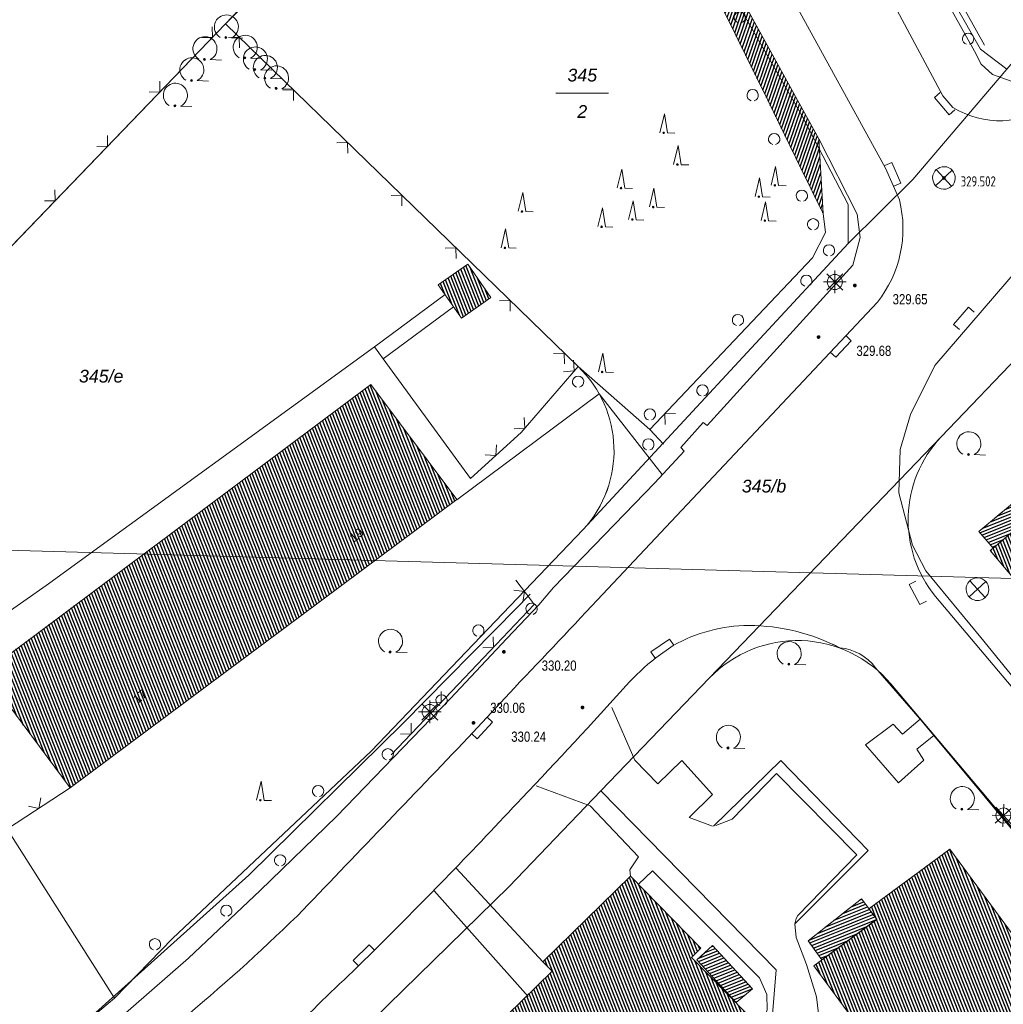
# Model space of a CAD drawing. Header units: metres. Extents: x 345144 to 348639, y 5629211 to 5635235.
# Tile 937 of 1056: x 347574 to 347639, y 5630916 to 5630982. Entities that reach past the tile are written whole.
import ezdxf
from ezdxf.enums import TextEntityAlignment as Align

# ---------------------------------------------------------------- set-up
doc = ezdxf.new("R2010")
doc.units = ezdxf.units.M
doc.header["$MEASUREMENT"] = 0
doc.linetypes.add('4_4', pattern=[1.4, 0.7, -0.7])
for name, color, linetype in [('011 Gebäude', 7, 'Continuous'), ('028 Geländeform', 7, 'Continuous'), ('028 Geländeform Ausg.', 7, 'Continuous'), ('065-066 Ver_Entsorgung', 7, 'Continuous'), ('065-066 Ver_Entsorgung Ausg.', 7, 'Continuous'), ('081-083 Topographie', 7, 'Continuous'), ('AX Flurstück', 7, 'Continuous'), ('AX Gebäude', 7, 'Continuous'), ('Blatt', 7, 'Continuous'), ('Definitionslinie', 7, 'Continuous'), ('Präsentationsobjekt -Text (punktförmig)', 7, 'Continuous')]:
    doc.layers.add(name, color=color, linetype=linetype)
doc.styles.add('ARIAL', font='arial.ttf', dxfattribs={"height": 1})
doc.styles.add('ARIALIT', font='ariali.ttf', dxfattribs={"height": 1})
doc.styles.add('DIN-6776-IT', font='txt', dxfattribs={"height": 1})
pattern_1 = [(201.882352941, (0, 0), (0.074540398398, -0.185590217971), [])]
pattern_2 = [(111.5294117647, (0, 0), (-0.186045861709, -0.07339575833), [])]

# ---------------------------------------------------------------- blocks, each defined once
blk = doc.blocks.new('alk_3504_nrw')
at = {"color": 134, "lineweight": 5, "true_color": 0x00b2b2, "flags": 128}
for points in [[(-0.729333, -0.684), (-0.707333, -0.707333), (0.707333, 0.707333)], [(-0.707333, 0.707333), (0.707333, -0.707333)]]:
    blk.add_lwpolyline(points, dxfattribs=at)
at = {"color": 134, "lineweight": 5, "true_color": 0x00b2b2}
for start, end in [(90, -90), (-90, 90)]:
    blk.add_arc((0, 0), 1, start, end, dxfattribs=at)
blk = doc.blocks.new('alk_5742_nrw')
at = {"color": 134, "lineweight": 5, "true_color": 0x00b2b2, "flags": 128}
for points in [[(0, -1), (0, 1)], [(1, 0), (-1, 0)], [(0.707333, -0.707333), (-0.707333, 0.707333)], [(-0.707333, -0.707333), (0.707333, 0.707333)]]:
    blk.add_lwpolyline(points, dxfattribs=at)
at = {"color": 134, "lineweight": 5, "true_color": 0x00b2b2}
for start, end in [(0, 180), (180, 0)]:
    blk.add_arc((0, 0), 0.666667, start, end, dxfattribs=at)
blk = doc.blocks.new('alk_043x_nrw')
h = blk.add_hatch(color=7)
edge = h.paths.add_edge_path(flags=0)
edge.add_arc((0, 0), 1, 180, 360, ccw=False)
edge.add_arc((0, 0), 1, 0, 180, ccw=False)
blk = doc.blocks.new('alk_7200_nrwx2')
at = {"true_color": 0x2e2e2e}
h = blk.add_hatch(color=250, dxfattribs=at)
edge = h.paths.add_edge_path(flags=0)
edge.add_arc((-0.020544, -0.388118), 0.055525, 180, 360, ccw=False)
edge.add_arc((-0.020544, -0.388118), 0.055525, 0, 180, ccw=False)
at = {"color": 250, "lineweight": 5, "true_color": 0x2e2e2e, "flags": 128}
blk.add_lwpolyline([(-0.298168, -0.388118), (-0.020544, 1), (0.257079, -0.388118), (0.812326, -0.388118)], dxfattribs=at)
blk.add_lwpolyline([(-0.298168, -0.388118), (-0.020544, 1), (0.257079, -0.388118), (0.812326, -0.388118)], dxfattribs=at)
at = {"color": 250, "lineweight": 5, "true_color": 0x2e2e2e}
for start, end in [(0, 180), (180, 0)]:
    blk.add_arc((-0.020544, -0.388118), 0.055525, start, end, dxfattribs=at)
blk = doc.blocks.new('alk_7100_nrwx2')
at = {"true_color": 0x2e2e2e}
h = blk.add_hatch(color=250, dxfattribs=at)
edge = h.paths.add_edge_path(flags=0)
edge.add_arc((0.024073, -0.597267), 0.057254, 180, 360, ccw=False)
edge.add_arc((0.024073, -0.597267), 0.057255, 0, 180, ccw=False)
at = {"color": 250, "lineweight": 5, "true_color": 0x2e2e2e, "flags": 128}
blk.add_lwpolyline([(0.349382, -0.597267), (1, -0.597267)], dxfattribs=at)
at = {"color": 250, "lineweight": 5, "true_color": 0x2e2e2e}
for centre, radius, start, end in [((0.024073, 0.012362), 0.690995, -61.9148169, -118.0851831), ((0.024073, -0.597267), 0.057255, 0, 180), ((0.024073, -0.597267), 0.057254, 180, 0)]:
    blk.add_arc(centre, radius, start, end, dxfattribs=at)
blk = doc.blocks.new('swc_strasseneinlauf')
at = {"color": 7, "lineweight": 5, "flags": 128}
blk.add_lwpolyline([(-1, 0), (-1, -0.666667), (1, -0.666667), (1, 0)], dxfattribs=at)

msp = doc.modelspace()

# ---------------------------------------------------------------- hatches: boundary and pattern name
at = {"layer": '011 Gebäude', "true_color": 0x8f8f8f}
h = msp.add_hatch(dxfattribs=at)
h.set_pattern_fill('_USER', color=252, scale=0.2, angle=201.88235294, style=0, pattern_type=0)
h.set_pattern_definition(pattern_1)
h.paths.add_polyline_path([(347641.053, 5630948.965), (347638.2, 5630946.524), (347638.2, 5630946.524), (347637.256, 5630947.628), (347637.256, 5630947.628), (347640.106, 5630950.024), (347640.106, 5630950.024)], flags=0)
h = msp.add_hatch(dxfattribs=at)
h.set_pattern_fill('_USER', color=252, scale=0.2, angle=201.88235294, style=0, pattern_type=0)
h.set_pattern_definition(pattern_1)
h.paths.add_polyline_path([(347626.858, 5630919.283), (347625.962, 5630920.558), (347625.962, 5630920.558), (347629.48, 5630923.336), (347629.48, 5630923.336), (347629.966, 5630922.676), (347629.966, 5630922.676), (347630.487, 5630921.97), (347630.487, 5630921.97)], flags=0)
h = msp.add_hatch(dxfattribs=at)
h.set_pattern_fill('_USER', color=252, scale=0.2, angle=201.88235294, style=0, pattern_type=0)
h.set_pattern_definition(pattern_1)
h.paths.add_polyline_path([(347618.594, 5630919.28), (347619.623, 5630920.233), (347619.623, 5630920.233), (347622.26, 5630917.372), (347622.26, 5630917.372), (347621.19, 5630916.458), (347621.19, 5630916.458)], flags=0)
at = {"layer": '028 Geländeform', "true_color": 0xb27500}
h = msp.add_hatch(dxfattribs=at)
h.set_pattern_fill('_USER', color=44, scale=0.2, angle=250.95521515, style=0, pattern_type=0)
h.set_pattern_definition([(250.9552151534, (0, 0), (0.1890527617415, -0.065261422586), [])])
h.paths.add_polyline_path([(347626.948, 5630968.682), (347625.478, 5630971.683), (347625.478, 5630971.683), (347623.274, 5630976.182), (347623.274, 5630976.182), (347618.237, 5630986.466), (347618.237, 5630986.466), (347609.874, 5631001.358), (347609.874, 5631001.358), (347609.502, 5631001.123), (347609.502, 5631001.123), (347607.04, 5630999.546), (347607.04, 5630999.546), (347609.657, 5631003.729), (347609.657, 5631003.729), (347609.801, 5631003.478), (347609.801, 5631003.478), (347611.46, 5631000.589), (347611.46, 5631000.589), (347620.044, 5630985.637), (347620.044, 5630985.637), (347626.649, 5630973.621), (347626.649, 5630973.621)], flags=0)
at = {"layer": 'AX Gebäude', "true_color": 0x4f4f4f}
h = msp.add_hatch(dxfattribs=at)
h.set_pattern_fill('_USER', color=251, scale=0.2, angle=111.52941176, style=0, pattern_type=0)
h.set_pattern_definition(pattern_2)
h.paths.add_polyline_path([(347603.418, 5630965.319), (347604.961, 5630963.126), (347603.015, 5630961.758), (347601.472, 5630963.951)], flags=0)
h = msp.add_hatch(dxfattribs=at)
h.set_pattern_fill('_USER', color=251, scale=0.2, angle=111.52941176, style=0, pattern_type=0)
h.set_pattern_definition(pattern_2)
h.paths.add_polyline_path([(347597.016, 5630957.362), (347602.697, 5630949.742), (347577.114, 5630930.668), (347571.433, 5630938.288)], flags=0)
h = msp.add_hatch(dxfattribs=at)
h.set_pattern_fill('_USER', color=251, scale=0.2, angle=111.52941176, style=0, pattern_type=0)
h.set_pattern_definition(pattern_2)
h.paths.add_polyline_path([(347659.215, 5630938.285), (347651.475, 5630930.434), (347645.403, 5630937.598), (347644.74, 5630937.035), (347640.051, 5630942.559), (347640.725, 5630943.142), (347638.004, 5630946.374), (347638.197, 5630946.54), (347641.933, 5630949.717), (347641.38, 5630950.39), (347646.447, 5630954.677), (347651.66, 5630948.502), (347651.033, 5630947.976), (347654.587, 5630943.71), (347655.27, 5630944.272), (347659.777, 5630938.936)], flags=0)
h = msp.add_hatch(dxfattribs=at)
h.set_pattern_fill('_USER', color=251, scale=0.2, angle=111.52941176, style=0, pattern_type=0)
h.set_pattern_definition(pattern_2)
h.paths.add_polyline_path([(347639.46, 5630919.602), (347642.699, 5630915.133), (347643.411, 5630915.645), (347647.564, 5630909.992), (347646.893, 5630909.502), (347652.304, 5630902.025), (347653.015, 5630902.536), (347655.224, 5630899.534), (347645.693, 5630892.537), (347642.46, 5630896.941), (347642.75, 5630897.179), (347639.162, 5630901.563), (347639.075, 5630901.571), (347633.108, 5630909.619), (347632.448, 5630909.135), (347628.142, 5630914.964), (347628.842, 5630915.481), (347626.33, 5630918.89), (347630.494, 5630921.958), (347629.966, 5630922.675), (347635.32, 5630926.61), (347640.129, 5630920.091)], flags=0)
h = msp.add_hatch(dxfattribs=at)
h.set_pattern_fill('_USER', color=251, scale=0.2, angle=111.52941176, style=0, pattern_type=0)
h.set_pattern_definition(pattern_2)
h.paths.add_polyline_path([(347605.044, 5630914.651), (347609.007, 5630918.537), (347608.399, 5630919.158), (347614.193, 5630924.817), (347618.852, 5630920.054), (347618.227, 5630919.443), (347621.84, 5630915.75), (347618.803, 5630912.779), (347619.402, 5630912.167), (347614.223, 5630907.094), (347613.618, 5630907.709), (347606.449, 5630900.715), (347606.18, 5630900.986), (347602.084, 5630896.96), (347602.343, 5630896.699), (347598.415, 5630892.866), (347590.153, 5630901.317), (347592.82, 5630903.93), (347593.426, 5630903.315), (347600.02, 5630909.791), (347599.427, 5630910.397), (347604.429, 5630915.277)], flags=0)

# ---------------------------------------------------------------- linework, layer by layer
at = {"layer": '011 Gebäude', "color": 251, "linetype": 'Continuous', "lineweight": 13, "true_color": 0x4f4f4f, "flags": 128}
for points in [[(347641.053, 5630948.965), (347638.2, 5630946.524), (347638.2, 5630946.524), (347637.256, 5630947.628), (347637.256, 5630947.628), (347640.106, 5630950.024), (347640.106, 5630950.024), (347641.053, 5630948.965)], [(347626.858, 5630919.283), (347625.962, 5630920.558), (347625.962, 5630920.558), (347629.48, 5630923.336), (347629.48, 5630923.336), (347629.966, 5630922.676), (347629.966, 5630922.676), (347630.487, 5630921.97), (347630.487, 5630921.97), (347626.858, 5630919.283)], [(347618.594, 5630919.28), (347619.623, 5630920.233), (347619.623, 5630920.233), (347622.26, 5630917.372), (347622.26, 5630917.372), (347621.19, 5630916.458), (347621.19, 5630916.458), (347618.594, 5630919.28)]]:
    msp.add_lwpolyline(points, dxfattribs=at)
at = {"layer": '081-083 Topographie', "color": 7, "linetype": 'Continuous', "lineweight": 5, "flags": 128}
for points in [[(347631.996, 5630969.572), (347631.078, 5630971.685), (347631.078, 5630971.685), (347619.017, 5630993.619), (347619.017, 5630993.619), (347612.94, 5631004.465), (347612.94, 5631004.465), (347604.327, 5631019.087), (347604.327, 5631019.087), (347596.158, 5631032.126), (347596.158, 5631032.126), (347581.297, 5631055.771), (347581.297, 5631055.771), (347571.498, 5631070.376), (347571.498, 5631070.376), (347569.412, 5631073.488), (347569.412, 5631073.488), (347554.327, 5631096.194), (347554.327, 5631096.194), (347545.18, 5631109.15)], [(347629.459, 5630993.411), (347630.875, 5630990.34), (347630.875, 5630990.34), (347636.96, 5630979.412), (347636.96, 5630979.412), (347637.393, 5630978.558), (347637.393, 5630978.558), (347638.144, 5630977.874), (347638.144, 5630977.874), (347639.382, 5630977.428), (347639.382, 5630977.428), (347641.212, 5630978.746), (347641.212, 5630978.746), (347644.526, 5630982.251), (347644.526, 5630982.251), (347674.672, 5631017.913)], [(347587.385, 5630981.223), (347603.895, 5630997.619), (347603.895, 5630997.619), (347609.657, 5631003.729)], [(347632.483, 5630992.961), (347632.051, 5630992.348), (347632.051, 5630992.348), (347631.719, 5630991.618), (347631.719, 5630991.618), (347631.676, 5630991.114), (347631.676, 5630991.114), (347631.715, 5630990.569), (347631.715, 5630990.569), (347631.894, 5630990.111), (347631.894, 5630990.111), (347637.628, 5630979.822)], [(347597.245, 5630959.852), (347575.53, 5630944.069), (347575.53, 5630944.069), (347558.451, 5630932.096), (347558.451, 5630932.096), (347540.497, 5630920.936), (347540.497, 5630920.936), (347535.714, 5630928.421), (347535.714, 5630928.421), (347538.319, 5630930.06), (347538.319, 5630930.06), (347534.627, 5630935.627), (347534.627, 5630935.627), (347503.932, 5630981.911), (347503.932, 5630981.911), (347518.803, 5630991.738)], [(347627.455, 5630990.329), (347634.875, 5630976.454), (347634.875, 5630976.454), (347635.532, 5630975.699)], [(347618.237, 5630986.466), (347623.274, 5630976.182), (347623.274, 5630976.182), (347625.478, 5630971.683), (347625.478, 5630971.683), (347626.948, 5630968.682), (347626.948, 5630968.682), (347627.1, 5630967.421), (347627.1, 5630967.421), (347626.234, 5630965.744), (347626.234, 5630965.744), (347617.469, 5630956.479)], [(347558.24, 5630951.046), (347558.979, 5630951.747), (347558.979, 5630951.747), (347564.84, 5630957.829), (347564.84, 5630957.829), (347587.385, 5630981.223)], [(347587.385, 5630981.223), (347610.724, 5630958.545), (347610.724, 5630958.545), (347606.955, 5630954.186), (347606.955, 5630954.186), (347603.606, 5630951.15)], [(347652.253, 5630979.394), (347643.348, 5630969.072), (347643.348, 5630969.072), (347639.102, 5630964.151), (347639.102, 5630964.151), (347634.331, 5630958.621), (347634.331, 5630958.621), (347632.718, 5630955.38), (347632.718, 5630955.38), (347632.045, 5630953.052), (347632.045, 5630953.052), (347631.964, 5630950.196), (347631.964, 5630950.196), (347632.866, 5630946.722), (347632.866, 5630946.722), (347633.745, 5630945.028), (347633.745, 5630945.028), (347637.382, 5630940.62), (347637.382, 5630940.62), (347651.335, 5630923.508), (347651.335, 5630923.508), (347658.201, 5630914.646), (347658.201, 5630914.646), (347658.267, 5630914.561)], [(347589.681, 5630923.871), (347594.743, 5630928.781), (347594.743, 5630928.781), (347602.255, 5630936.569), (347602.255, 5630936.569), (347606.015, 5630940.559), (347606.015, 5630940.559), (347608.137, 5630942.781), (347608.137, 5630942.781), (347609.09, 5630943.932), (347609.09, 5630943.932), (347615.813, 5630950.864), (347615.813, 5630950.864), (347617.738, 5630952.952), (347617.738, 5630952.952), (347617.517, 5630953.195), (347617.517, 5630953.195), (347618.994, 5630954.839), (347618.994, 5630954.839), (347619.269, 5630954.643), (347619.269, 5630954.643), (347628.917, 5630965.267), (347628.917, 5630965.267), (347629.395, 5630967.099), (347629.395, 5630967.099), (347629.194, 5630968.633), (347629.194, 5630968.633), (347626.649, 5630973.621)], [(347597.245, 5630959.852), (347601.919, 5630963.316)], [(347612.343, 5630943.472), (347630.535, 5630962.808)], [(347597.828, 5630959.057), (347602.485, 5630962.512)], [(347597.245, 5630959.852), (347597.828, 5630959.057)], [(347610.724, 5630958.545), (347615.483, 5630954.381), (347615.483, 5630954.381), (347616.372, 5630953.422)], [(347615.483, 5630954.381), (347617.469, 5630956.479)], [(347549.515, 5630894.815), (347564.226, 5630904.647), (347564.226, 5630904.647), (347577.507, 5630914.63), (347577.507, 5630914.63), (347588.936, 5630924.888), (347588.936, 5630924.888), (347599.149, 5630934.943), (347599.149, 5630934.943), (347606.668, 5630942.59), (347606.668, 5630942.59), (347607.413, 5630943.349), (347607.413, 5630943.349), (347607.552, 5630943.49)], [(347617.012, 5630940.082), (347615.87, 5630939.27)], [(347654.953, 5630908.296), (347653.772, 5630909.813), (347653.772, 5630909.813), (347650.561, 5630913.941), (347650.561, 5630913.941), (347644.951, 5630921.058), (347644.951, 5630921.058), (347643.622, 5630922.744), (347643.622, 5630922.744), (347641.075, 5630925.977), (347641.075, 5630925.977), (347634.267, 5630934.129), (347634.267, 5630934.129), (347633.364, 5630935.212), (347633.364, 5630935.212), (347630.402, 5630938.619)], [(347603.44, 5630933.997), (347606.509, 5630937.3)], [(347612.965, 5630935.989), (347614.486, 5630932.5), (347614.486, 5630932.5), (347616.003, 5630930.941), (347616.003, 5630930.941), (347617.601, 5630932.485), (347617.601, 5630932.485), (347619.614, 5630930.232), (347619.614, 5630930.232), (347618.069, 5630928.701), (347618.069, 5630928.701), (347619.614, 5630928.125)], [(347634.267, 5630934.129), (347633.146, 5630933.229), (347633.146, 5630933.229), (347633.618, 5630932.505), (347633.618, 5630932.505), (347631.928, 5630930.996), (347631.928, 5630930.996), (347629.747, 5630933.524), (347629.747, 5630933.524), (347631.579, 5630934.891), (347631.579, 5630934.891), (347632.194, 5630934.234), (347632.194, 5630934.234), (347633.364, 5630935.212)], [(347619.682, 5630928.141), (347624.137, 5630932.484), (347624.137, 5630932.484), (347629.934, 5630926.532), (347629.934, 5630926.532), (347625.066, 5630921.669)], [(347619.848, 5630928.179), (347620.925, 5630928.609), (347620.925, 5630928.609), (347623.854, 5630931.616), (347623.854, 5630931.616), (347629.175, 5630926.246), (347629.175, 5630926.246), (347625.273, 5630922.227), (347625.273, 5630922.227), (347625.158, 5630922.016), (347625.158, 5630922.016), (347625.066, 5630921.669)], [(347572.969, 5630927.951), (347577.101, 5630930.678)], [(347614.193, 5630924.817), (347614.141, 5630925.249), (347614.141, 5630925.249), (347614.714, 5630926.109), (347614.714, 5630926.109), (347611.535, 5630929.477), (347611.535, 5630929.477), (347607.941, 5630930.795)], [(347602.656, 5630925.345), (347608.399, 5630919.159)], [(347614.705, 5630924.281), (347615.641, 5630925.186), (347615.641, 5630925.186), (347622.742, 5630918.101), (347622.742, 5630918.101), (347623.212, 5630917.004), (347623.212, 5630917.004), (347623.237, 5630915.987), (347623.237, 5630915.987), (347622.722, 5630914.564), (347622.722, 5630914.564), (347621.532, 5630915.446)], [(347550.14, 5630893.817), (347560.046, 5630900.153), (347560.046, 5630900.153), (347565.573, 5630903.902), (347565.573, 5630903.902), (347569.673, 5630906.874), (347569.673, 5630906.874), (347575.073, 5630911.012), (347575.073, 5630911.012), (347579.902, 5630915.021), (347579.902, 5630915.021), (347584.934, 5630919.406), (347584.934, 5630919.406), (347589.681, 5630923.871)], [(347601.194, 5630923.851), (347607.411, 5630916.859)], [(347625.066, 5630921.669), (347625.159, 5630920.768), (347625.159, 5630920.768), (347625.851, 5630918.979), (347625.851, 5630918.979), (347626.496, 5630916.838), (347626.496, 5630916.838), (347626.787, 5630914.44)], [(347597.344, 5630920.024), (347596.1, 5630918.799)]]:
    msp.add_lwpolyline(points, dxfattribs=at)
at = {"layer": '081-083 Topographie', "color": 7, "linetype": 'Continuous', "lineweight": 5}
for centre, radius, start, end in [((347638.661, 5630980.786), 5.972287, -121.59556078, -54.99540494), ((347624.379, 5630967.677), 7.84879, -38.34172965, 13.97073832), ((347256.357, 5631274.069), 485.818672, -43.88387104, -42.88223706), ((347622.06, 5630931.155), 10.255053, 90.18437389, 119.48709673), ((347622.026, 5630928.332), 13.078605, 62.5297661, 89.99561892), ((347627.773, 5630936.684), 3.264332, 36.35385991, 84.97400348), ((347624.826, 5630927.67), 14.655031, 127.67061636, 138.1697093), ((347378.717, 5631148.441), 315.964555, -43.73778941, -41.89648796), ((341379.246, 5636886.646), 8612.468996, -43.83112904, -43.7225092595), ((347354.109, 5631165.357), 345.472412, -45.246037, -42.94319408), ((347499.103, 5631017.816), 133.406985, -50.26822473, -45.77959167), ((347770.026, 5630735.228), 252.880536, 133.45457788, 134.90114991)]:
    msp.add_arc(centre, radius, start, end, dxfattribs=at)
at = {"layer": 'AX Flurstück', "color": 8, "linetype": 'Continuous', "lineweight": 13, "true_color": 0x808080, "flags": 128}
for points in [[(347632.888, 5630970.938), (347628.609, 5630966.688), (347628.601, 5630969.262), (347625.54, 5630975.172), (347618.935, 5630986.645), (347609.273, 5631004.2), (347604.86, 5631011.854), (347594.527, 5631028.935), (347591.335, 5631033.868), (347590.073, 5631035.81), (347567.306, 5631070.728), (347542.183, 5631109.263), (347528.753, 5631128.259), (347515.469, 5631146.562), (347466.217, 5631207.86)], [(347507.077, 5631174.492), (347515.417, 5631163.756), (347519.335, 5631158.713), (347531.644, 5631142.953), (347543.644, 5631126.996), (347548.092, 5631120.711), (347555.228, 5631110.655), (347566.608, 5631094.192), (347569.862, 5631089.316), (347577.742, 5631077.619), (347585.988, 5631065.056), (347592.549, 5631054.883), (347596.802, 5631048.246), (347607.36, 5631031.276), (347611.634, 5631024.137), (347613.658, 5631020.763), (347617.604, 5631014.189), (347624.367, 5631002.346), (347627.515, 5630996.825), (347637.357, 5630979.544), (347639.098, 5630978.232), (347632.888, 5630970.938)], [(347655.201, 5631040.126), (347675.941, 5631021.886), (347668.806, 5631013.169), (347639.098, 5630978.232), (347637.357, 5630979.544), (347627.515, 5630996.825), (347624.367, 5631002.346), (347655.201, 5631040.126)], [(347533.332, 5630989.923), (347591.335, 5631033.868), (347594.527, 5631028.935), (347604.86, 5631011.854), (347609.273, 5631004.2), (347587.384, 5630981.222), (347558.979, 5630951.746), (347533.332, 5630989.923)], [(347611.064, 5630947.77), (347628.609, 5630966.688), (347632.888, 5630970.938), (347639.098, 5630978.232), (347668.806, 5631013.169)], [(347678.682, 5631004.783), (347658.601, 5630981.172), (347640.296, 5630959.67), (347634.747, 5630953.892), (347619.419, 5630937.943), (347612.241, 5630930.48), (347606.16, 5630924.152), (347592.103, 5630910.404), (347582.989, 5630902.589), (347577.159, 5630898.204), (347560.159, 5630886.944), (347543.362, 5630877.339), (347520.298, 5630866.617), (347503.744, 5630859.624), (347501.09, 5630858.503), (347487.304, 5630853.908), (347473.627, 5630849.358)], [(347610.723, 5630958.544), (347587.384, 5630981.222), (347609.273, 5631004.2)], [(347609.273, 5631004.2), (347618.935, 5630986.645), (347625.54, 5630975.172), (347628.601, 5630969.262), (347628.609, 5630966.688), (347611.064, 5630947.77)], [(347611.064, 5630947.77), (347597.04, 5630933.098), (347583.88, 5630920.703), (347580.033, 5630916.758), (347558.24, 5630951.045), (347558.979, 5630951.746), (347587.384, 5630981.222)], [(347587.384, 5630981.222), (347610.723, 5630958.544)], [(347658.601, 5630981.172), (347680.149, 5630977.825), (347710.027, 5630952.895), (347706.011, 5630949.856), (347657.828, 5630914.369), (347648.576, 5630926.532), (347634.388, 5630943.329)], [(347634.747, 5630953.892), (347640.296, 5630959.67), (347658.601, 5630981.172)], [(347619.419, 5630937.943), (347634.747, 5630953.892)], [(347558.24, 5630951.045), (347580.033, 5630916.758), (347575.439, 5630912.877), (347569.858, 5630908.57), (347554.343, 5630897.964), (347546.902, 5630893.377), (347524.36, 5630928.996), (347550.231, 5630945.777), (347551.507, 5630943.944), (347558.24, 5630951.045)], [(347569.858, 5630908.57), (347575.439, 5630912.877), (347580.033, 5630916.758), (347583.88, 5630920.703), (347597.04, 5630933.098), (347611.064, 5630947.77)], [(347634.388, 5630943.329), (347648.576, 5630926.532), (347657.828, 5630914.369), (347660.586, 5630911.064), (347665.519, 5630904.373), (347672.942, 5630894.306), (347680.332, 5630884.285), (347682.062, 5630881.793), (347687.946, 5630873.899), (347692.611, 5630867.806), (347696.097, 5630863.461), (347703.897, 5630853.708), (347712.615, 5630843.438), (347714.755, 5630840.919), (347721.474, 5630833.401), (347726.69, 5630827.546), (347730.481, 5630823.569), (347739.26, 5630814.297), (347740.611, 5630812.821), (347750.452, 5630803.065)], [(347631.432, 5630937.545), (347643.861, 5630922.791), (347655.698, 5630907.49), (347662.056, 5630898.717), (347627.864, 5630873.638), (347610.508, 5630897.168), (347623.096, 5630909.495), (347623.838, 5630918.631), (347612.241, 5630930.48), (347619.419, 5630937.943)], [(347699.204, 5630850.026), (347692.051, 5630858.933), (347687.899, 5630864.125), (347684.716, 5630868.307), (347677.221, 5630878.388), (347669.595, 5630888.484), (347662.056, 5630898.717), (347655.698, 5630907.49), (347643.861, 5630922.791), (347631.432, 5630937.545)], [(347592.103, 5630910.404), (347606.16, 5630924.152), (347612.241, 5630930.48), (347623.838, 5630918.631), (347623.096, 5630909.495), (347610.508, 5630897.168), (347627.864, 5630873.638), (347614.569, 5630863.871), (347611.941, 5630867.42), (347604.184, 5630877.962), (347602.316, 5630880.5), (347582.989, 5630902.589), (347592.103, 5630910.404)]]:
    msp.add_lwpolyline(points, dxfattribs=at)
at = {"layer": 'AX Flurstück', "color": 8, "linetype": 'Continuous', "lineweight": 13, "true_color": 0x808080}
for centre, radius, start, end in [((347605.421, 5630952.984), 7.68276, -42.7372102, 46.36066397), ((347605.421, 5630952.984), 7.683049, -42.7372102, 46.36066397), ((347640.571, 5630948.406), 8.000948, 136.71177818, -140.60981442), ((347640.571, 5630948.406), 8.000339, 136.71177818, -140.60981442), ((347625.246, 5630932.323), 8.095575, 40.16986099, 136.03598618), ((347625.246, 5630932.323), 8.095423, 40.16986099, 136.03598618)]:
    msp.add_arc(centre, radius, start, end, dxfattribs=at)
at = {"layer": 'AX Gebäude', "color": 7, "linetype": 'Continuous', "lineweight": 5, "flags": 128}
for points in [[(347603.418, 5630965.319), (347604.961, 5630963.126), (347603.015, 5630961.758), (347601.472, 5630963.951), (347603.418, 5630965.319)], [(347597.016, 5630957.362), (347602.697, 5630949.742), (347577.114, 5630930.668), (347571.433, 5630938.288), (347597.016, 5630957.362)], [(347659.215, 5630938.285), (347651.475, 5630930.434), (347645.403, 5630937.598), (347644.74, 5630937.035), (347640.051, 5630942.559), (347640.725, 5630943.142), (347638.004, 5630946.374), (347638.197, 5630946.54), (347641.933, 5630949.717), (347641.38, 5630950.39), (347646.447, 5630954.677), (347651.66, 5630948.502), (347651.033, 5630947.976), (347654.587, 5630943.71), (347655.27, 5630944.272), (347659.777, 5630938.936), (347659.215, 5630938.285)], [(347639.46, 5630919.602), (347642.699, 5630915.133), (347643.411, 5630915.645), (347647.564, 5630909.992), (347646.893, 5630909.502), (347652.304, 5630902.025), (347653.015, 5630902.536), (347655.224, 5630899.534), (347645.693, 5630892.537), (347642.46, 5630896.941), (347642.75, 5630897.179), (347639.162, 5630901.563), (347639.075, 5630901.571), (347633.108, 5630909.619), (347632.448, 5630909.135), (347628.142, 5630914.964), (347628.842, 5630915.481), (347626.33, 5630918.89), (347630.494, 5630921.958), (347629.966, 5630922.675), (347635.32, 5630926.61), (347640.129, 5630920.091), (347639.46, 5630919.602)], [(347605.044, 5630914.651), (347609.007, 5630918.537), (347608.399, 5630919.158), (347614.193, 5630924.817), (347618.852, 5630920.054), (347618.227, 5630919.443), (347621.84, 5630915.75), (347618.803, 5630912.779), (347619.402, 5630912.167), (347614.223, 5630907.094), (347613.618, 5630907.709), (347606.449, 5630900.715), (347606.18, 5630900.986), (347602.084, 5630896.96), (347602.343, 5630896.699), (347598.415, 5630892.866), (347590.153, 5630901.317), (347592.82, 5630903.93), (347593.426, 5630903.315), (347600.02, 5630909.791), (347599.427, 5630910.397), (347604.429, 5630915.277), (347605.044, 5630914.651)]]:
    msp.add_lwpolyline(points, dxfattribs=at)
at = {"layer": 'Blatt', "color": 205, "linetype": 'Continuous', "lineweight": 5, "true_color": 0x873099, "flags": 128}
for points in [[(347374.708, 5630951.97), (347381.745, 5631201.846), (347881.503, 5631187.771), (347874.464, 5630937.896), (347374.708, 5630951.97)], [(347367.669, 5630702.092), (347374.708, 5630951.97), (347874.464, 5630937.896), (347867.426, 5630688.019), (347367.669, 5630702.092)]]:
    msp.add_lwpolyline(points, dxfattribs=at)
at = {"layer": 'Definitionslinie', "color": 7, "linetype": 'Continuous', "lineweight": 5, "flags": 128}
for points in [[(347587.385, 5630981.223), (347603.895, 5630997.619)], [(347619.017, 5630993.619), (347631.078, 5630971.685)], [(347627.455, 5630990.329), (347634.875, 5630976.454)], [(347630.875, 5630990.34), (347636.96, 5630979.412)], [(347564.84, 5630957.829), (347587.385, 5630981.223)], [(347585.814, 5630980.314), (347586.521, 5630980.327), (347586.508, 5630981.034)], [(347585.814, 5630980.314), (347586.521, 5630980.327), (347586.508, 5630981.034)], [(347587.385, 5630981.223), (347610.724, 5630958.545)], [(347588.307, 5630979.63), (347588.297, 5630980.337), (347587.59, 5630980.327)], [(347588.307, 5630979.63), (347588.297, 5630980.337), (347587.59, 5630980.327)], [(347634.331, 5630958.621), (347639.102, 5630964.151), (347639.102, 5630964.151), (347643.348, 5630969.072), (347643.348, 5630969.072), (347652.253, 5630979.394)], [(347636.96, 5630979.412), (347637.393, 5630978.558)], [(347637.393, 5630978.558), (347638.144, 5630977.874)], [(347638.144, 5630977.874), (347639.382, 5630977.428)], [(347582.345, 5630976.714), (347583.052, 5630976.727), (347583.039, 5630977.434)], [(347582.345, 5630976.714), (347583.052, 5630976.727), (347583.039, 5630977.434)], [(347591.893, 5630976.146), (347591.883, 5630976.853), (347591.176, 5630976.843)], [(347591.893, 5630976.146), (347591.883, 5630976.853), (347591.176, 5630976.843)], [(347634.875, 5630976.454), (347635.532, 5630975.699)], [(347578.875, 5630973.113), (347579.582, 5630973.126), (347579.569, 5630973.833)], [(347578.875, 5630973.113), (347579.582, 5630973.126), (347579.569, 5630973.833)], [(347595.479, 5630972.661), (347595.469, 5630973.368), (347594.762, 5630973.358)], [(347595.479, 5630972.661), (347595.469, 5630973.368), (347594.762, 5630973.358)], [(347626.649, 5630973.621), (347629.194, 5630968.633)], [(347631.078, 5630971.685), (347631.996, 5630969.572)], [(347575.406, 5630969.513), (347576.113, 5630969.526), (347576.099, 5630970.233)], [(347575.406, 5630969.513), (347576.113, 5630969.526), (347576.099, 5630970.233)], [(347599.065, 5630969.177), (347599.054, 5630969.884), (347598.347, 5630969.874)], [(347599.065, 5630969.177), (347599.054, 5630969.884), (347598.347, 5630969.874)], [(347629.194, 5630968.633), (347629.395, 5630967.099)], [(347628.917, 5630965.267), (347629.395, 5630967.099)], [(347602.651, 5630965.693), (347602.64, 5630966.4), (347601.933, 5630966.389)], [(347602.651, 5630965.693), (347602.64, 5630966.4), (347601.933, 5630966.389)], [(347619.269, 5630954.643), (347628.917, 5630965.267)], [(347597.245, 5630959.852), (347601.919, 5630963.316)], [(347606.237, 5630962.208), (347606.226, 5630962.915), (347605.519, 5630962.905)], [(347606.237, 5630962.208), (347606.226, 5630962.915), (347605.519, 5630962.905)], [(347612.343, 5630943.472), (347630.535, 5630962.808)], [(347597.828, 5630959.057), (347602.485, 5630962.512)], [(347575.53, 5630944.069), (347597.245, 5630959.852)], [(347597.245, 5630959.852), (347597.828, 5630959.057)], [(347609.823, 5630958.724), (347609.812, 5630959.431), (347609.105, 5630959.421)], [(347609.823, 5630958.724), (347609.812, 5630959.431), (347609.105, 5630959.421)], [(347609.769, 5630958.205), (347610.475, 5630958.257), (347610.423, 5630958.962)], [(347609.769, 5630958.205), (347610.475, 5630958.257), (347610.423, 5630958.962)], [(347606.955, 5630954.186), (347610.724, 5630958.545)], [(347632.718, 5630955.38), (347634.331, 5630958.621)], [(347615.483, 5630954.381), (347617.469, 5630956.479)], [(347617.183, 5630955.449), (347616.476, 5630955.43), (347616.495, 5630954.723)], [(347617.183, 5630955.449), (347616.476, 5630955.43), (347616.495, 5630954.723)], [(347606.499, 5630954.423), (347607.204, 5630954.474), (347607.153, 5630955.18)], [(347606.499, 5630954.423), (347607.204, 5630954.474), (347607.153, 5630955.18)], [(347617.517, 5630953.195), (347618.994, 5630954.839)], [(347618.994, 5630954.839), (347619.269, 5630954.643)], [(347632.045, 5630953.052), (347632.718, 5630955.38)], [(347603.606, 5630951.15), (347606.955, 5630954.186)], [(347604.574, 5630952.703), (347605.281, 5630952.668), (347605.315, 5630953.374)], [(347604.574, 5630952.703), (347605.281, 5630952.668), (347605.315, 5630953.374)], [(347615.813, 5630950.864), (347617.738, 5630952.952)], [(347617.517, 5630953.195), (347617.738, 5630952.952)], [(347632.045, 5630953.052), (347631.964, 5630950.196)], [(347609.09, 5630943.932), (347615.813, 5630950.864)], [(347631.964, 5630950.196), (347632.866, 5630946.722)], [(347632.866, 5630946.722), (347633.745, 5630945.028)], [(347633.745, 5630945.028), (347637.382, 5630940.62)], [(347601.017, 5630935.651), (347602.788, 5630937.513), (347602.788, 5630937.513), (347607.824, 5630942.808), (347607.413, 5630943.349), (347607.413, 5630943.349), (347607.304, 5630943.493), (347607.304, 5630943.493), (347606.601, 5630944.421)], [(347558.451, 5630932.096), (347575.53, 5630944.069)], [(347607.078, 5630942.963), (347607.175, 5630943.663), (347606.475, 5630943.76)], [(347608.137, 5630942.781), (347609.09, 5630943.932)], [(347606.015, 5630940.559), (347608.137, 5630942.781)], [(347602.255, 5630936.569), (347606.015, 5630940.559)], [(347604.411, 5630939.945), (347605.118, 5630939.963), (347605.1, 5630940.67)], [(347637.382, 5630940.62), (347651.335, 5630923.508)], [(347615.87, 5630939.27), (347617.012, 5630940.082)], [(347630.402, 5630938.619), (347633.364, 5630935.212)], [(347603.44, 5630933.997), (347606.509, 5630937.3)], [(347594.743, 5630928.781), (347602.255, 5630936.569)], [(347600.965, 5630936.322), (347601.672, 5630936.34), (347601.655, 5630937.047)], [(347612.965, 5630935.989), (347614.486, 5630932.5)], [(347598.357, 5630932.847), (347601.017, 5630935.651)], [(347632.194, 5630934.234), (347633.364, 5630935.212)], [(347633.364, 5630935.212), (347634.267, 5630934.129)], [(347598.98, 5630934.23), (347599.687, 5630934.249), (347599.668, 5630934.956)], [(347629.747, 5630933.524), (347631.579, 5630934.891)], [(347631.579, 5630934.891), (347632.194, 5630934.234)], [(347633.146, 5630933.229), (347634.267, 5630934.129)], [(347634.267, 5630934.129), (347641.075, 5630925.977)], [(347629.747, 5630933.524), (347631.928, 5630930.996)], [(347633.146, 5630933.229), (347633.618, 5630932.505)], [(347614.486, 5630932.5), (347616.003, 5630930.941)], [(347616.003, 5630930.941), (347617.601, 5630932.485)], [(347617.601, 5630932.485), (347619.614, 5630930.232)], [(347619.682, 5630928.141), (347624.137, 5630932.484)], [(347624.137, 5630932.484), (347629.934, 5630926.532)], [(347631.928, 5630930.996), (347633.618, 5630932.505)], [(347620.925, 5630928.609), (347623.854, 5630931.616)], [(347623.854, 5630931.616), (347629.175, 5630926.246)], [(347572.969, 5630927.951), (347577.101, 5630930.678)], [(347607.941, 5630930.795), (347611.535, 5630929.477)], [(347574.342, 5630929.456), (347575.035, 5630929.315), (347575.177, 5630930.007)], [(347574.342, 5630929.456), (347575.035, 5630929.315), (347575.177, 5630930.007)], [(347618.069, 5630928.701), (347619.614, 5630930.232)], [(347611.535, 5630929.477), (347614.714, 5630926.109)], [(347589.681, 5630923.871), (347594.743, 5630928.781)], [(347618.069, 5630928.701), (347619.614, 5630928.125)], [(347619.848, 5630928.179), (347620.925, 5630928.609)], [(347614.141, 5630925.249), (347614.714, 5630926.109)], [(347625.066, 5630921.669), (347629.934, 5630926.532)], [(347625.273, 5630922.227), (347629.175, 5630926.246)], [(347602.656, 5630925.345), (347608.399, 5630919.159)], [(347614.141, 5630925.249), (347614.193, 5630924.817)], [(347614.705, 5630924.281), (347615.641, 5630925.186)], [(347615.641, 5630925.186), (347622.742, 5630918.101)], [(347584.934, 5630919.406), (347589.681, 5630923.871)], [(347601.194, 5630923.851), (347607.411, 5630916.859)], [(347625.158, 5630922.016), (347625.273, 5630922.227)], [(347625.066, 5630921.669), (347625.158, 5630922.016)], [(347625.066, 5630921.669), (347625.159, 5630920.768)], [(347625.159, 5630920.768), (347625.851, 5630918.979)], [(347596.1, 5630918.799), (347597.344, 5630920.024)], [(347579.902, 5630915.021), (347584.934, 5630919.406)], [(347625.851, 5630918.979), (347626.496, 5630916.838)], [(347622.742, 5630918.101), (347623.212, 5630917.004)], [(347623.212, 5630917.004), (347623.237, 5630915.987)], [(347626.496, 5630916.838), (347626.787, 5630914.44)]]:
    msp.add_lwpolyline(points, dxfattribs=at)
at = {"layer": 'Definitionslinie', "color": 44, "linetype": 'Continuous', "lineweight": 5, "true_color": 0xb27500, "flags": 128}
for points in [[(347618.237, 5630986.466), (347623.274, 5630976.182), (347623.274, 5630976.182), (347625.478, 5630971.683), (347625.478, 5630971.683), (347626.948, 5630968.682)], [(347620.044, 5630985.637), (347626.649, 5630973.621)], [(347626.649, 5630973.621), (347626.948, 5630968.682)]]:
    msp.add_lwpolyline(points, dxfattribs=at)
at = {"layer": 'Definitionslinie', "color": 219, "linetype": 'Continuous', "lineweight": 5, "true_color": 0x5c3d57, "flags": 128}
for points in [[(347597.828, 5630959.057), (347603.606, 5630951.15)], [(347616.296, 5630951.411), (347612.126, 5630956.742), (347602.702, 5630949.729)]]:
    msp.add_lwpolyline(points, dxfattribs=at)
at = {"layer": 'Definitionslinie', "color": 250, "linetype": '4_4', "lineweight": 5, "true_color": 0x2e2e2e, "flags": 128}
for points in [[(347637.256, 5630947.628), (347640.106, 5630950.024)], [(347637.256, 5630947.628), (347638.2, 5630946.524)], [(347625.962, 5630920.558), (347629.48, 5630923.336)], [(347629.48, 5630923.336), (347629.966, 5630922.676)], [(347618.594, 5630919.28), (347619.623, 5630920.233)], [(347619.623, 5630920.233), (347622.26, 5630917.372)], [(347625.962, 5630920.558), (347626.858, 5630919.283)], [(347621.19, 5630916.458), (347622.26, 5630917.372)]]:
    msp.add_lwpolyline(points, dxfattribs=at)
at = {"layer": 'Definitionslinie', "color": 250, "linetype": 'Continuous', "lineweight": 13, "true_color": 0x2e2e2e, "flags": 128}
for points in [[(347638.2, 5630946.524), (347641.053, 5630948.965)], [(347629.966, 5630922.676), (347630.487, 5630921.97)], [(347626.858, 5630919.283), (347630.487, 5630921.97)], [(347618.594, 5630919.28), (347621.19, 5630916.458)]]:
    msp.add_lwpolyline(points, dxfattribs=at)
at = {"layer": 'Definitionslinie', "color": 7, "linetype": 'Continuous', "lineweight": 5}
for centre, radius, start, end in [((347621.43, 5630981.654), 0.374771, -74.9996467, -105.0003533), ((347621.43, 5630981.654), 0.374771, -74.9996467, -105.0003533), ((347636.54, 5630980.234), 0.374771, -74.9996467, -105.00035329), ((347636.54, 5630980.234), 0.374771, -74.9996467, -105.00035329), ((347622.281, 5630976.504), 0.374771, -74.9996467, -105.0003533), ((347622.281, 5630976.504), 0.374771, -74.9996467, -105.0003533), ((347638.661, 5630980.786), 5.972287, -121.59556078, -54.99540494), ((347623.703, 5630973.602), 0.374771, -74.9996467, -105.00035329), ((347623.703, 5630973.602), 0.374771, -74.9996467, -105.00035329), ((347625.54, 5630969.852), 0.374771, -74.9996467, -105.00035329), ((347625.54, 5630969.852), 0.374771, -74.9996467, -105.00035329), ((347624.379, 5630967.677), 7.84879, -38.34172965, 13.97073832), ((347626.279, 5630967.962), 0.374771, -74.99964674, -105.00035326), ((347626.279, 5630967.962), 0.374771, -74.99964674, -105.00035326), ((347627.333, 5630966.238), 0.374771, -74.9996467, -105.0003533), ((347627.333, 5630966.238), 0.374771, -74.9996467, -105.0003533), ((347625.833, 5630964.229), 0.374771, -74.99964674, -105.00035326), ((347625.833, 5630964.229), 0.374771, -74.99964674, -105.00035326), ((347621.307, 5630961.627), 0.374771, -74.99964674, -105.00035325), ((347621.307, 5630961.627), 0.374771, -74.99964674, -105.00035325), ((347610.728, 5630957.545), 0.374771, -74.9996467, -105.0003533), ((347610.728, 5630957.545), 0.374771, -74.9996467, -105.0003533), ((347618.96, 5630956.964), 0.374771, -74.99964671, -105.0003533), ((347618.96, 5630956.964), 0.374771, -74.99964671, -105.0003533), ((347615.479, 5630955.381), 0.374771, -74.9996467, -105.0003533), ((347615.479, 5630955.381), 0.374771, -74.9996467, -105.0003533), ((347615.377, 5630953.393), 0.374771, -74.9996467, -105.00035329), ((347615.377, 5630953.393), 0.374771, -74.9996467, -105.00035329), ((347256.357, 5631274.069), 485.818672, -43.88387104, -42.88223706), ((347607.645, 5630942.514), 0.374771, -74.99964674, -105.00035326), ((347607.646, 5630942.515), 0.374771, -74.9996467, -105.0003533), ((347604.126, 5630941.075), 0.374771, -74.9996467, -105.0003533), ((347604.126, 5630941.075), 0.374771, -74.9996467, -105.0003533), ((347622.06, 5630931.155), 10.25542, 90.18437389, 119.48709673), ((347622.026, 5630928.332), 13.078, 62.5297661, 89.99561892), ((347627.773, 5630936.684), 3.264552, 36.35385991, 84.97400348), ((347624.826, 5630927.67), 14.655288, 127.67061636, 138.1697093), ((347378.717, 5631148.441), 315.964601, -43.73778941, -41.89648796), ((347601.691, 5630936.458), 0.374771, -74.9996467, -105.0003533), ((347601.691, 5630936.458), 0.374771, -74.9996467, -105.0003533), ((341379.246, 5636886.646), 8612.468996, -43.83112904, -43.7225092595), ((347598.131, 5630932.889), 0.374771, -74.99964674, -105.00035326), ((347598.131, 5630932.889), 0.374771, -74.99964674, -105.00035326), ((347593.516, 5630930.451), 0.374771, -74.99964674, -105.00035326), ((347593.516, 5630930.451), 0.374771, -74.99964674, -105.00035326), ((347354.109, 5631165.357), 345.472931, -45.246037, -42.94319408), ((347591.006, 5630925.874), 0.374771, -74.9996467, -105.0003533), ((347591.006, 5630925.874), 0.374771, -74.9996467, -105.0003533), ((347587.444, 5630922.541), 0.374771, -74.99964674, -105.00035326), ((347587.444, 5630922.541), 0.374771, -74.99964674, -105.00035326), ((347499.103, 5631017.816), 133.406985, -50.26822473, -45.77959167), ((347582.721, 5630920.317), 0.374771, -74.9996467, -105.0003533), ((347582.721, 5630920.317), 0.374771, -74.9996467, -105.0003533), ((347770.026, 5630735.228), 252.880853, 133.45457788, 134.90114991)]:
    msp.add_arc(centre, radius, start, end, dxfattribs=at)
at = {"layer": 'Präsentationsobjekt -Text (punktförmig)', "color": 251, "linetype": 'Continuous', "lineweight": 13, "true_color": 0x5e5e5e, "flags": 128}
msp.add_lwpolyline([(347609.2604, 5630976.63152), (347612.7416, 5630976.63152)], dxfattribs=at)

# ---------------------------------------------------------------- block references
at = {"layer": '028 Geländeform', "xscale": 0.125, "yscale": 0.125}
for p, rotation in [((347634.941, 5630971.027), -2.326667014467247), ((347611.019, 5630935.991), -2.326036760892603)]:
    msp.add_blockref('alk_043x_nrw', p, dxfattribs=dict(at, rotation=rotation))
for p in [(347629.042, 5630963.916), (347626.644, 5630960.502), (347605.815, 5630939.672), (347603.8, 5630934.969)]:
    msp.add_blockref('alk_043x_nrw', p, dxfattribs=at)
at = {"layer": '065-066 Ver_Entsorgung', "xscale": 0.75, "yscale": 0.75}
for name, p, rotation in [('alk_3504_nrw', (347634.941, 5630971.027), -2.326667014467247), ('alk_3504_nrw', (347637.158, 5630943.817), -2.326609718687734), ('alk_5742_nrw', (347638.877, 5630928.842), -2.326609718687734)]:
    msp.add_blockref(name, p, dxfattribs=dict(at, rotation=rotation))
for p in [(347627.718, 5630964.145), (347600.904, 5630935.69)]:
    msp.add_blockref('alk_5742_nrw', p, dxfattribs=at)
at = {"layer": '065-066 Ver_Entsorgung Ausg.', "xscale": 0.75, "yscale": 0.75}
for p, rotation in [((347635.174, 5630976.111), -48.94681040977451), ((347631.328, 5630971.17), 113.469879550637), ((347636.452, 5630961.575), -130.9956844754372), ((347627.928, 5630960.05), 46.8485243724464), ((347633.436, 5630943.691), -62.19766263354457), ((347616.443, 5630939.678), -145.3309166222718), ((347604.191, 5630934.804), 46.81059456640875), ((347596.719, 5630919.409), -135.6258710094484)]:
    msp.add_blockref('swc_strasseneinlauf', p, dxfattribs=dict(at, rotation=rotation))
at = {"layer": '081-083 Topographie'}
for name, p, xscale, yscale, rotation in [('alk_7100_nrwx2', (347587.418, 5630981.008), 1.15275, 1.15275, -2.325521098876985), ('alk_7100_nrwx2', (347585.999, 5630979.567), 1.15275, 1.15275, -2.325521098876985), ('alk_7100_nrwx2', (347588.67, 5630979.663), 1.15275, 1.15275, -2.326036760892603), ('alk_7100_nrwx2', (347589.337, 5630978.892), 1.15275, 1.15275, -2.326036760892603), ('alk_7100_nrwx2', (347585.135, 5630978.173), 1.15275, 1.15275, -2.325521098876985), ('alk_7100_nrwx2', (347589.998, 5630978.325), 1.15275, 1.15275, -2.325521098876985), ('alk_7100_nrwx2', (347590.739, 5630977.638), 1.15275, 1.15275, -2.326094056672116), ('alk_7100_nrwx2', (347584.045, 5630976.491), 1.15275, 1.15275, -2.325521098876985), ('alk_7200_nrwx2', (347616.421, 5630974.363), 0.9005, 0.9005, -2.326036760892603), ('alk_7200_nrwx2', (347617.332, 5630972.267), 0.9005, 0.9005, -2.326667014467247), ('alk_7200_nrwx2', (347623.776, 5630970.895), 0.9005, 0.9005, -2.326667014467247), ('alk_7200_nrwx2', (347613.599, 5630970.709), 0.9005, 0.9005, -2.326609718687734), ('alk_7200_nrwx2', (347622.718, 5630970.131), 0.9005, 0.9005, -2.326036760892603), ('alk_7200_nrwx2', (347607.044, 5630969.163), 0.9005, 0.9005, -2.326609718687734), ('alk_7200_nrwx2', (347615.729, 5630969.456), 0.9005, 0.9005, -2.326667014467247), ('alk_7200_nrwx2', (347614.354, 5630968.626), 0.9005, 0.9005, -2.326036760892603), ('alk_7200_nrwx2', (347623.119, 5630968.559), 0.9005, 0.9005, -2.326667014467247), ('alk_7200_nrwx2', (347612.313, 5630968.152), 0.9005, 0.9005, -2.326609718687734), ('alk_7200_nrwx2', (347605.914, 5630966.754), 0.9005, 0.9005, -2.326609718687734), ('alk_7200_nrwx2', (347612.353, 5630958.543), 0.9005, 0.9005, -2.326609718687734), ('alk_7100_nrwx2', (347636.559, 5630953.424), 1.15275, 1.15275, -2.326036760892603), ('alk_7100_nrwx2', (347598.283, 5630940.356), 1.15275, 1.15275, -2.326609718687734), ('alk_7100_nrwx2', (347624.668, 5630939.54), 1.15275, 1.15275, -2.326036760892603), ('alk_7100_nrwx2', (347620.645, 5630934.001), 1.15275, 1.15275, -2.326609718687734), ('alk_7200_nrwx2', (347589.724, 5630930.202), 0.9005, 0.9005, -2.325463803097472), ('alk_7100_nrwx2', (347636.128, 5630929.946), 1.15275, 1.15275, -2.326036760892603)]:
    msp.add_blockref(name, p, dxfattribs=dict(at, xscale=xscale, yscale=yscale, rotation=rotation))

# ---------------------------------------------------------------- texts
at = {"layer": '028 Geländeform Ausg.', "color": 44, "true_color": 0xb27500, "style": 'ARIAL', "width": 0.8}
for s, height, p in [('329.65', 0.6761366, (347631.542, 5630962.666)), ('329.68', 0.6761366, (347629.144, 5630959.252)), ('330.20', 0.6761366, (347608.315, 5630938.422)), ('330.06', 0.6761367, (347604.91, 5630935.63)), ('330.24', 0.6761367, (347606.3, 5630933.719))]:
    msp.add_text(s, height=height, dxfattribs=at).set_placement(p)
at = {"layer": '065-066 Ver_Entsorgung Ausg.', "color": 134, "true_color": 0x00b2b2, "style": 'DIN-6776-IT', "width": 0.8}
msp.add_text('329.502', height=0.6762, dxfattribs=at).set_placement((347636.045, 5630970.464))
at = {"layer": 'Präsentationsobjekt -Text (punktförmig)', "color": 8, "true_color": 0x808080, "style": 'ARIALIT'}
for s, p in [('345', (347611.001, 5630977.83488)), ('2', (347611.001, 5630975.42816)), ('345/e', (347579.163, 5630957.914)), ('345/b', (347623.031, 5630950.637))]:
    msp.add_text(s, height=0.8421, dxfattribs=at).set_placement(p, align=Align.MIDDLE_CENTER)
at = {"layer": 'Präsentationsobjekt -Text (punktförmig)', "color": 7, "style": 'ARIAL'}
for s, p in [('19', (347596.245, 5630947.176)), ('17', (347581.917, 5630936.494))]:
    msp.add_text(s, height=0.58947, rotation=38.96112019, dxfattribs=at).set_placement(p, align=Align.CENTER)

doc.saveas('drawing.dxf')
